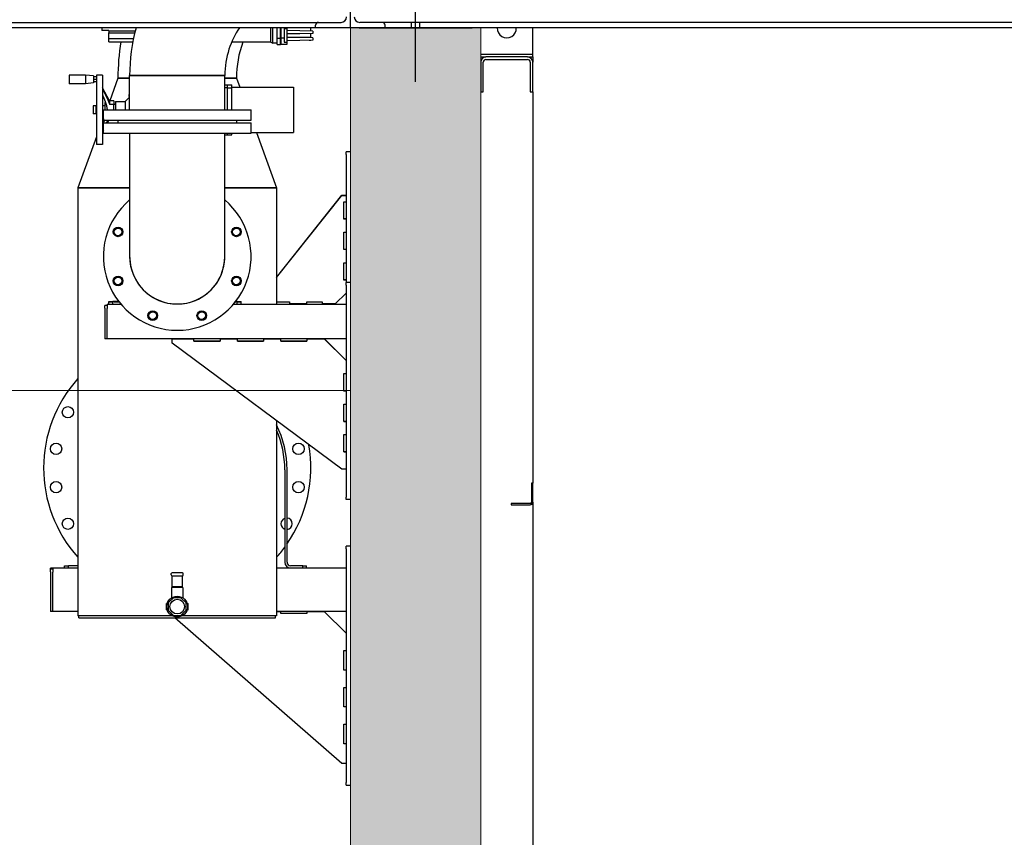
# Model space of a CAD drawing. Extents: x -89225 to 110569, y 13360 to 87647.
# Tile 390 of 478: x 79856 to 82122, y 64951 to 66833. Entities that reach past the tile are written whole.
import ezdxf

# ---------------------------------------------------------------- set-up
doc = ezdxf.new("R2010")
doc.units = 0
doc.layers.add('Beluchtingstank', color=253, linetype='Continuous')
doc.layers.add('Iv-Lines 035', color=4, linetype='Continuous')

# ---------------------------------------------------------------- blocks, each defined once
blk = doc.blocks.new('Bordes been 4 ZAZ')
for p, q in [((1197420.1, -964555.9, 1600), (1197420.1, -964335.9, 1600)), ((1197420.1, -964555.9, 1600), (1197420.1, -964335.9, 1600)), ((1197570.1, -964680, 1600), (1197570.1, -964491.4, 1600)), ((1196493.6, -964543.4, 1600), (1197346.6, -964543.4, 1600)), ((1197340.1, -964555.9, 1600), (1197340.1, -964549.9, 1600)), ((1197346.6, -964543.4, 1600), (1197398.6, -964543.4, 1600)), ((1197493.6, -964543.4, 1600), (1197441.6, -964543.4, 1600)), ((1204186.6, -964543.4, 1600), (1197493.6, -964543.4, 1600)), ((1197500.1, -964555.9, 1600), (1197500.1, -964549.9, 1600)), ((1197560.6, -964555.9, 1600), (1197560.6, -964543.4, 1600)), ((1197579.6, -964555.9, 1600), (1197579.6, -964543.4, 1600)), ((1197420.1, -964555.9, 1600), (1196420.1, -964555.9, 1600)), ((1203576.5, -964555.9, 1600), (1197420.1, -964555.9, 1600)), ((1197440.1, -964555.9, 1600), (1197700.1, -964555.9, 1600))]:
    blk.add_line(p, q)
for centre, radius, start, end in [((1197398.6, -964530.9, 1600), 12.5, 270, 0), ((1197441.6, -964530.9, 1600), 12.5, 180, 270), ((1197346.6, -964549.9, 1600), 6.5, 90, 180), ((1197493.6, -964549.9, 1600), 6.5, 0, 90)]:
    blk.add_arc(centre, radius, start, end)
blk = doc.blocks.new('Beuchtingstank doorsnede')
h = blk.add_hatch()
h.set_pattern_fill('ANSI31', color=256, scale=2540, angle=180.0002, style=0)
h.set_pattern_definition([(225.0002, (1248752.05, -931373.5), (224.5072, -224.5056), [])])
edge = h.paths.add_edge_path()
edge.add_line((1193818, -938736.1), (1193818, -938668.1))
edge.add_ellipse((1193806, -938668.1), major_axis=(0, 12), ratio=1, start_angle=270, end_angle=360)
edge.add_line((1193806, -938656.1), (1193710, -938656.1))
edge.add_ellipse((1193710, -938668.1), major_axis=(-12, 0), ratio=1, start_angle=270, end_angle=360)
edge.add_line((1193698, -938668.1), (1193698, -938736.1))
edge.add_line((1193698, -938736.1), (1193704, -938736.1))
edge.add_line((1193704, -938736.1), (1193704, -938668.1))
edge.add_ellipse((1193710, -938668.1), major_axis=(0, 6), ratio=1, start_angle=0, end_angle=90, ccw=False)
edge.add_line((1193710, -938662.1), (1193806, -938662.1))
edge.add_ellipse((1193806, -938668.1), major_axis=(6, 0), ratio=1, start_angle=0, end_angle=90, ccw=False)
edge.add_line((1193812, -938668.1), (1193812, -938736.1))
edge.add_line((1193812, -938736.1), (1193818, -938736.1))
h = blk.add_hatch()
h.set_pattern_fill('ANSI31', color=256, scale=2540, angle=90, style=0)
h.set_pattern_definition([(135, (1248752.05, -931373.5), (-224.5064, -224.5064), [])])
edge = h.paths.add_edge_path()
edge.add_line((1193768, -939687.1), (1193812, -939687.1))
edge.add_ellipse((1193812, -939681.1), major_axis=(6, 0), ratio=1, start_angle=270, end_angle=360)
edge.add_line((1193818, -939681.1), (1193818, -939637.1))
edge.add_line((1193818, -939637.1), (1193815, -939637.1))
edge.add_line((1193815, -939637.1), (1193815, -939681.1))
edge.add_ellipse((1193812, -939681.1), major_axis=(0, -3), ratio=1, start_angle=0, end_angle=90, ccw=False)
edge.add_line((1193812, -939684.1), (1193768, -939684.1))
edge.add_line((1193768, -939684.1), (1193768, -939687.1))
for p, q in [((1192826.1, -938589.1), (1192826.1, -938595)), ((1192842.1, -938595), (1192826.1, -938595)), ((1192842.1, -938595), (1192842.1, -938595.9)), ((1192842.1, -938595.9), (1192902.8, -938595.9)), ((1192842.1, -938595.9), (1192842.1, -938600.6)), ((1192842.1, -938600.6), (1192901.6, -938600.6)), ((1192842.1, -938613.6), (1192842.1, -938600.6)), ((1193214.9, -938621.8), (1193214.9, -938589.1)), ((1193219.3, -938624.3), (1193219.3, -938589.1)), ((1193229.4, -938613), (1193229.4, -938589.1)), ((1193236.9, -938613), (1193236.9, -938589.1)), ((1193237.9, -938589.1), (1193237.9, -938613)), ((1193245.9, -938590.6), (1193251.7, -938590.6)), ((1193245.9, -938590.6), (1193245.9, -938613)), ((1193251.7, -938589.1), (1193251.7, -938590.6)), ((1193251.7, -938590.6), (1193251.7, -938622.2)), ((1193311.7, -938596.9), (1193251.7, -938595.3)), ((1193311.7, -938601.8), (1193251.7, -938603.3)), ((1193311.7, -938601.8), (1193251.7, -938603.4)), ((1193311.7, -938601.8), (1193251.7, -938603.4)), ((1193311.7, -938601.8), (1193251.7, -938603.3)), ((1193311.7, -938601.8), (1193251.7, -938603.4)), ((1193311.7, -938601.8), (1193251.7, -938603.4)), ((1193311.7, -938601.8), (1193251.7, -938603.4)), ((1193306.9, -938596.8), (1193306.9, -938589.1)), ((1193306.9, -938610.5), (1193306.9, -938602)), ((1193311.7, -938596.9), (1193311.7, -938601.8)), ((1193311.7, -938601.8), (1193311.7, -938601.8)), ((1193311.7, -938601.8), (1193311.7, -938601.8)), ((1193311.7, -938601.8), (1193311.7, -938601.8)), ((1193311.7, -938601.8), (1193311.7, -938601.8)), ((1193311.7, -938601.8), (1193311.7, -938601.8)), ((1193311.7, -938601.8), (1193311.7, -938601.8)), ((1193818, -938650.1), (1193818, -938594.8)), ((1192842.1, -938613.6), (1192898.7, -938613.6)), ((1192842.1, -938621.3), (1192842.1, -938613.6)), ((1192842.1, -938621.3), (1192897.2, -938621.3)), ((1193214.9, -938621.8), (1193124.7, -938621.8)), ((1193214.9, -938621.8), (1193219.3, -938624.3)), ((1193229.4, -938624.3), (1193219.3, -938624.3)), ((1193229.4, -938613), (1193236.9, -938613)), ((1193229.4, -938627.8), (1193229.4, -938613)), ((1193236.9, -938627.8), (1193236.9, -938613)), ((1193245.9, -938613), (1193237.9, -938613)), ((1193237.9, -938613), (1193237.9, -938627.8)), ((1193245.9, -938613), (1193245.9, -938622.2)), ((1193245.9, -938622.2), (1193251.7, -938622.2)), ((1193251.7, -938610.5), (1193306.9, -938610.5)), ((1193311.7, -938612.4), (1193251.7, -938610.8)), ((1193311.7, -938617.3), (1193251.7, -938618.8)), ((1193311.7, -938617.3), (1193251.7, -938618.9)), ((1193311.7, -938617.3), (1193251.7, -938618.9)), ((1193311.7, -938617.3), (1193251.7, -938618.9)), ((1193311.7, -938617.3), (1193251.7, -938618.9)), ((1193251.7, -938622.2), (1193251.7, -938627.8)), ((1193269.4, -938611.3), (1193269.4, -938610.5)), ((1193303.4, -938617.5), (1193306.9, -938617.5)), ((1193311.7, -938612.4), (1193311.7, -938617.3)), ((1193311.7, -938617.3), (1193311.7, -938617.3)), ((1193311.7, -938617.3), (1193311.7, -938617.3)), ((1193311.7, -938617.3), (1193311.7, -938617.3)), ((1193311.7, -938617.3), (1193311.7, -938617.3)), ((1193229.4, -938627.8), (1193236.9, -938627.8)), ((1193237.9, -938626.8), (1193236.9, -938627.8)), ((1193251.7, -938627.8), (1193237.9, -938627.8)), ((1193698, -938650.1), (1193818, -938650.1)), ((1193698, -938656.1), (1193710, -938656.1)), ((1193698, -938668.1), (1193698, -938736.1)), ((1193704, -938736.1), (1193704, -938668.1)), ((1193806, -938656.1), (1193710, -938656.1)), ((1193710, -938662.1), (1193806, -938662.1)), ((1193806, -938656.1), (1193818, -938656.1)), ((1193812, -938668.1), (1193812, -938736.1)), ((1193818, -938656.1), (1193818, -938650.1)), ((1193818, -938656.1), (1193818, -938668.1)), ((1193818, -938736.1), (1193818, -938668.1)), ((1192750.9, -938697.8), (1192750.9, -938717.9)), ((1192787.9, -938697.8), (1192750.9, -938697.8)), ((1192787.9, -938697.8), (1192787.9, -938717.9)), ((1192806.9, -938699.8), (1192787.9, -938697.8)), ((1192806.9, -938715.9), (1192787.9, -938717.9)), ((1192806.9, -938699.8), (1192806.9, -938715.9)), ((1192813.7, -938701.8), (1192806.9, -938701.8)), ((1192813.7, -938701.8), (1192806.9, -938701.8)), ((1192813.7, -938707.8), (1192806.9, -938707.8)), ((1192806.9, -938712.6), (1192813.7, -938712.6)), ((1192813.7, -938697.8), (1192813.7, -938857.8)), ((1192827.7, -938697.8), (1192813.7, -938697.8)), ((1192827.7, -938697.8), (1192827.7, -938857.8)), ((1192862.9, -938704.7), (1192844, -938756.8)), ((1192862.9, -938704.7), (1192889.9, -938704.7)), ((1192889.9, -938704.7), (1192862.9, -938704.7)), ((1193109, -938698.5), (1192889.9, -938698.5)), ((1192889.9, -938698.5), (1193109, -938698.5)), ((1192889.9, -938777.5), (1192889.9, -938698.5)), ((1193109, -938777.5), (1193109, -938698.5)), ((1193109, -938704.7), (1193136, -938704.7)), ((1193136, -938704.7), (1193109, -938704.7)), ((1193136, -938704.7), (1193143.7, -938725.8)), ((1192787.9, -938717.9), (1192750.9, -938717.9)), ((1192843.7, -938756.8), (1192827.7, -938727.6)), ((1193109, -938720.3), (1193114.9, -938720.3)), ((1193114.9, -938727.2), (1193109, -938727.2)), ((1193114.9, -938727.2), (1193114.9, -938720.3)), ((1193115.4, -938720.8), (1193114.9, -938720.3)), ((1193114.9, -938777.5), (1193114.9, -938727.2)), ((1193115.4, -938727.2), (1193115.4, -938720.3)), ((1193115.4, -938720.3), (1193124.9, -938720.3)), ((1193115.4, -938727.2), (1193124.9, -938727.2)), ((1193115.4, -938777.5), (1193115.4, -938727.2)), ((1193124.9, -938727.2), (1193124.9, -938720.3)), ((1193124.9, -938725.8), (1193267.4, -938725.8)), ((1193124.9, -938777.5), (1193124.9, -938727.2)), ((1193267.4, -938725.8), (1193267.4, -938829.8)), ((1193698, -938736.1), (1193704, -938736.1)), ((1193812, -938736.1), (1193818, -938736.1)), ((1193818, -938736.1), (1193818, -939637.1)), ((1192833.7, -938777.5), (1192833.7, -938760.9)), ((1192833.7, -938760.9), (1192834.3, -938760.9)), ((1192843.7, -938756.8), (1192843.7, -938765.5)), ((1192853.7, -938756.8), (1192843.7, -938756.8)), ((1192853.7, -938756.8), (1192853.7, -938765.5)), ((1192857.1, -938758.9), (1192879.3, -938758.5)), ((1192857.1, -938758.9), (1192857.1, -938777.5)), ((1192879.3, -938758.5), (1192888.4, -938749.3)), ((1192879.3, -938758.5), (1192879.3, -938777.5)), ((1192888.4, -938746.8), (1192888.4, -938742.8)), ((1192888.4, -938742.8), (1192889.9, -938742.8)), ((1192888.4, -938746.8), (1192888.4, -938777.5)), ((1192889.9, -938746.8), (1192888.4, -938746.8)), ((1192806, -938768.3), (1192806, -938787.3)), ((1192812, -938768.3), (1192806, -938768.3)), ((1192812, -938768.3), (1192812, -938787.3)), ((1192812, -938772.3), (1192813.7, -938772.3)), ((1192812, -938783.3), (1192813.7, -938783.3)), ((1192827.7, -938767.8), (1192833.7, -938767.8)), ((1192829.4, -938777.5), (1193169.4, -938777.5)), ((1192829.4, -938801.5), (1192829.4, -938777.5)), ((1192853.7, -938765.5), (1192843.7, -938765.5)), ((1192857.1, -938765.3), (1192853.7, -938765.3)), ((1192853.7, -938777.5), (1192853.7, -938765.5)), ((1193169.4, -938801.5), (1193169.4, -938777.5)), ((1192812, -938787.3), (1192806, -938787.3)), ((1192827.7, -938787.8), (1192829.4, -938787.8)), ((1192829.4, -938796.7), (1192827.7, -938801.4)), ((1192829.4, -938801.5), (1193169.4, -938801.5)), ((1192842.2, -938801.5), (1192838.9, -938807.5)), ((1192862.9, -938801.5), (1192862.9, -938807.5)), ((1193135.9, -938801.5), (1193135.9, -938807.5)), ((1192829.4, -938824.9), (1192827.7, -938828.1)), ((1192829.4, -938807.5), (1193169.4, -938807.5)), ((1192829.4, -938831.5), (1192829.4, -938807.5)), ((1193169.4, -938831.5), (1193169.4, -938807.5)), ((1192813.7, -938839.9), (1192770.8, -938957.7)), ((1192829.4, -938831.5), (1193169.4, -938831.5)), ((1192889.9, -938831.5), (1192889.9, -939115.3)), ((1193109, -939115.3), (1193109, -938831.5)), ((1193109, -938835.3), (1193114.9, -938835.3)), ((1193114.9, -938835.3), (1193114.9, -938831.5)), ((1193115.4, -938834.8), (1193114.9, -938835.3)), ((1193115.4, -938835.3), (1193115.4, -938831.5)), ((1193115.4, -938835.3), (1193124.9, -938835.3)), ((1193124.9, -938835.3), (1193124.9, -938831.5)), ((1193169.4, -938829.8), (1193267.4, -938829.8)), ((1193181.5, -938829.8), (1193228, -938957.7)), ((1192827.7, -938857.8), (1192813.7, -938857.8)), ((1193388, -938880.7), (1193388, -938874.7)), ((1193398, -938874.7), (1193388, -938874.7)), ((1193388, -938880.7), (1193388, -939175.1)), ((1192889.9, -938957.7), (1192770.8, -938957.7)), ((1192770.8, -938957.7), (1192770.8, -939942.3)), ((1192770.8, -938957.7), (1192889.9, -938957.7)), ((1193228, -938957.7), (1193109, -938957.7)), ((1193109, -938957.7), (1193228, -938957.7)), ((1193228, -938957.7), (1193228, -939225.1)), ((1193228, -939163.6), (1193378, -938974.1)), ((1193228, -939164.2), (1193378, -938974.7)), ((1193378, -938974.1), (1193388, -938974.1)), ((1193378, -938974.7), (1193388, -938974.7)), ((1193383, -939029.7), (1193383, -938989.7)), ((1193383, -938989.7), (1193388, -938989.7)), ((1193388, -939029.1), (1193383, -939029.1)), ((1193388, -939029.7), (1193383, -939029.7)), ((1193383, -939099.7), (1193383, -939059.7)), ((1193383, -939059.7), (1193388, -939059.7)), ((1193388, -939099.1), (1193383, -939099.1)), ((1193388, -939099.7), (1193383, -939099.7)), ((1193383, -939129.7), (1193388, -939129.7)), ((1193383, -939169.7), (1193383, -939129.7)), ((1193388, -939169.1), (1193383, -939169.1)), ((1193388, -939169.7), (1193383, -939169.7)), ((1193388, -939175.1), (1193388, -939175.2)), ((1193398, -939175.1), (1193388, -939175.1)), ((1193388, -939181.2), (1193388, -939175.2)), ((1193388, -939181.2), (1193388, -939669.2)), ((1193388, -939199.7), (1193363, -939224.7)), ((1192833, -939234.1), (1192833, -939228.1)), ((1192833, -939228.1), (1192833, -939228.1)), ((1192838, -939228.1), (1192833, -939228.1)), ((1192833, -939234.1), (1192833, -939305.1)), ((1192838, -939225.1), (1192838, -939235.2)), ((1192838, -939225.1), (1192838, -939225.1)), ((1192838, -939225.1), (1192842.8, -939225.1)), ((1192838, -939305.2), (1192838, -939235.2)), ((1192842.2, -939218.7), (1192851, -939218.7)), ((1192842.2, -939220.1), (1192842.2, -939218.7)), ((1192842.2, -939225.1), (1192842.2, -939220.1)), ((1192864.5, -939218.7), (1192851, -939218.7)), ((1192851, -939220.1), (1192851, -939218.7)), ((1192865.6, -939220.1), (1192851, -939220.1)), ((1192865.6, -939220.1), (1192851, -939220.1)), ((1192851, -939225.1), (1192851, -939220.1)), ((1192851, -939225.1), (1192869.7, -939225.1)), ((1193129.2, -939225.1), (1193137.4, -939225.1)), ((1193137.4, -939220.1), (1193133.3, -939220.1)), ((1193137.4, -939220.1), (1193133.3, -939220.1)), ((1193137.4, -939218.7), (1193134.4, -939218.7)), ((1193137.4, -939218.7), (1193146.2, -939218.7)), ((1193137.4, -939220.1), (1193137.4, -939218.7)), ((1193137.4, -939225.1), (1193137.4, -939220.1)), ((1193145.6, -939225.1), (1193388, -939225.1)), ((1193146.2, -939220.1), (1193146.2, -939218.7)), ((1193146.2, -939225.1), (1193146.2, -939220.1)), ((1193228, -939219.7), (1193258, -939219.7)), ((1193258, -939219.7), (1193258, -939224.7)), ((1193298, -939224.7), (1193258, -939224.7)), ((1193298, -939224.7), (1193298, -939219.7)), ((1193298, -939219.7), (1193333, -939219.7)), ((1193333, -939219.7), (1193333, -939224.7)), ((1193363, -939224.7), (1193333, -939224.7)), ((1192838, -939305.1), (1192833, -939305.1)), ((1193388, -939305.2), (1192838, -939305.2)), ((1192988, -939305.2), (1193038, -939305.2)), ((1192988, -939315.2), (1192988, -939305.2)), ((1193038, -939310.2), (1193038, -939305.2)), ((1193098, -939305.2), (1193098, -939310.2)), ((1193098, -939305.2), (1193138, -939305.2)), ((1193138, -939310.2), (1193138, -939305.2)), ((1193198, -939305.2), (1193198, -939310.2)), ((1193198, -939305.2), (1193238, -939305.2)), ((1193238, -939310.2), (1193238, -939305.2)), ((1193298, -939305.2), (1193298, -939310.2)), ((1193298, -939305.2), (1193338, -939305.2)), ((1193338, -939305.2), (1193388, -939355.2)), ((1193388, -939355.1), (1193338.1, -939305.2)), ((1193378, -939605.2), (1192988, -939315.2)), ((1193038, -939310.1), (1193098, -939310.1)), ((1193098, -939310.2), (1193038, -939310.2)), ((1193138, -939310.1), (1193198, -939310.1)), ((1193198, -939310.2), (1193138, -939310.2)), ((1193238, -939310.1), (1193298, -939310.1)), ((1193298, -939310.2), (1193238, -939310.2)), ((1193383, -939425.2), (1193383, -939385.2)), ((1193383, -939385.2), (1193388, -939385.2)), ((1193383, -939425.1), (1193388, -939425.1)), ((1193388, -939425.2), (1193383, -939425.2)), ((1193383, -939495.2), (1193383, -939455.2)), ((1193383, -939455.2), (1193388, -939455.2)), ((1193228, -939493.6), (1193228, -939942.3)), ((1193383, -939495.1), (1193388, -939495.1)), ((1193388, -939495.2), (1193383, -939495.2)), ((1193383, -939565.2), (1193383, -939525.2)), ((1193383, -939525.2), (1193388, -939525.2)), ((1193383, -939565.1), (1193388, -939565.1)), ((1193388, -939565.2), (1193383, -939565.2)), ((1193247.1, -939606.4), (1193247.1, -939819.4)), ((1193252.1, -939819.4), (1193252.1, -939606.4)), ((1193388, -939605.2), (1193378, -939605.2)), ((1193818, -939637.1), (1193815, -939637.1)), ((1193815, -939637.1), (1193815, -939681.1)), ((1193818, -939681.1), (1193818, -939637.1)), ((1193388, -939675.2), (1193388, -939669.2)), ((1193398, -939675.2), (1193388, -939675.2)), ((1193812, -939684.1), (1193768, -939684.1)), ((1193768, -939684.1), (1193768, -939687.1)), ((1193768, -939687.1), (1193812, -939687.1)), ((1193818, -939681.1), (1193818, -940637.1)), ((1193388, -939788.4), (1193388, -939782.4)), ((1193398, -939782.4), (1193388, -939782.4)), ((1193388, -939788.4), (1193388, -940326.4)), ((1192708, -939835.4), (1192708, -939833.3)), ((1192713, -939833.3), (1192708, -939833.3)), ((1192708, -939841.4), (1192708, -939835.4)), ((1192713, -939835.4), (1192708, -939835.4)), ((1192708, -939841.4), (1192708, -939932.4)), ((1192713, -939832.4), (1192770.8, -939832.4)), ((1192713, -939832.4), (1192713, -939842.4)), ((1192713, -939932.4), (1192713, -939842.4)), ((1192740.1, -939827.4), (1192748.9, -939827.4)), ((1192740.1, -939832.4), (1192740.1, -939827.4)), ((1192770.8, -939827.4), (1192748.9, -939827.4)), ((1192748.9, -939832.4), (1192748.9, -939827.4)), ((1192985.4, -939848.5), (1192985.4, -939845.5)), ((1193011.4, -939843.5), (1192987.4, -939843.5)), ((1193013.4, -939848.5), (1193013.4, -939845.5)), ((1193228, -939832.4), (1193388, -939832.4)), ((1193288.3, -939827.4), (1193260.1, -939827.4)), ((1193288.3, -939827.4), (1193297.1, -939827.4)), ((1193288.3, -939832.4), (1193288.3, -939827.4)), ((1193297.1, -939832.4), (1193297.1, -939827.4)), ((1192987.4, -939875.5), (1192987.4, -939850.5)), ((1192987.4, -939850.5), (1193011.4, -939850.5)), ((1193011.4, -939875.5), (1193011.4, -939850.5)), ((1193012.4, -939877.5), (1192986.4, -939877.5)), ((1192986.4, -939877.5), (1192986.4, -939901.3)), ((1192987.4, -939875.5), (1193011.4, -939875.5)), ((1192993.4, -939875.5), (1192993.4, -939877.5)), ((1193005.4, -939875.5), (1193005.4, -939877.5)), ((1193012.4, -939877.5), (1193012.4, -939901.3)), ((1192974.2, -939916.4), (1192974.4, -939916.4)), ((1192974.2, -939916.4), (1192974.2, -939917.4)), ((1192974.2, -939917.4), (1192974.4, -939917.4)), ((1192974.2, -939917.4), (1192974.2, -939918.9)), ((1192974.4, -939914), (1192976.7, -939914)), ((1192974.4, -939929), (1192974.4, -939914)), ((1192991, -939901), (1192978.9, -939913)), ((1192978.9, -939913), (1192978.9, -939930)), ((1193007.9, -939901), (1192991, -939901)), ((1193019.9, -939913), (1193007.9, -939901)), ((1193019.9, -939930), (1193019.9, -939913)), ((1193022.2, -939914), (1193024.4, -939914)), ((1193024.4, -939929), (1193024.4, -939914)), ((1193024.6, -939916.4), (1193024.4, -939916.4)), ((1193024.6, -939916.4), (1193024.4, -939916.4)), ((1193024.6, -939917), (1193024.4, -939917)), ((1193024.6, -939917), (1193024.6, -939916.4)), ((1193024.6, -939916.4), (1193024.6, -939916.4)), ((1193024.6, -939919.8), (1193024.6, -939917)), ((1192713, -939932.4), (1192708, -939932.4)), ((1192770.8, -939932.4), (1192713, -939932.4)), ((1192974.2, -939918.9), (1192974.2, -939919.4)), ((1192974.2, -939919.4), (1192974.4, -939919.4)), ((1192974.2, -939919.4), (1192974.2, -939919.9)), ((1192974.2, -939919.9), (1192974.2, -939920)), ((1192974.2, -939919.9), (1192974.4, -939919.9)), ((1192974.2, -939920), (1192974.4, -939920)), ((1192974.2, -939923.1), (1192974.4, -939923.1)), ((1192974.2, -939923.1), (1192974.2, -939924.2)), ((1192974.2, -939924.2), (1192974.2, -939926.6)), ((1192974.2, -939924.2), (1192974.4, -939924.2)), ((1192974.2, -939926.6), (1192974.4, -939926.6)), ((1192974.4, -939929), (1192976.7, -939929)), ((1192978.9, -939930), (1192991, -939942)), ((1193007.9, -939942), (1193019.9, -939930)), ((1193022.2, -939929), (1193024.4, -939929)), ((1193024.6, -939919.8), (1193024.4, -939919.8)), ((1193024.6, -939920), (1193024.4, -939920)), ((1193024.6, -939922.8), (1193024.4, -939922.8)), ((1193024.6, -939923.1), (1193024.4, -939923.1)), ((1193024.6, -939927.6), (1193024.4, -939927.6)), ((1193024.6, -939920), (1193024.6, -939919.8)), ((1193024.6, -939923.1), (1193024.6, -939922.8)), ((1193024.6, -939925.3), (1193024.6, -939923.1)), ((1193024.6, -939927.6), (1193024.6, -939925.3)), ((1193388, -939932.4), (1193228, -939932.4)), ((1193228, -939932.4), (1193238, -939932.4)), ((1193238, -939937.4), (1193238, -939932.4)), ((1193298, -939937.4), (1193238, -939937.4)), ((1193298, -939932.4), (1193298, -939937.4)), ((1193298, -939932.4), (1193338, -939932.4)), ((1193338, -939932.4), (1193388, -939982.4)), ((1192987.6, -939942.3), (1192770.8, -939942.3)), ((1192773.2, -939947.3), (1192773.2, -939942.3)), ((1192773.2, -939947.3), (1193225.7, -939947.3)), ((1192991, -939942), (1193007.9, -939942)), ((1193378, -940282.4), (1192993.7, -939947.3)), ((1193228, -939942.3), (1193011.3, -939942.3)), ((1193225.7, -939947.3), (1193225.7, -939942.3)), ((1193383, -940067.4), (1193383, -940022.4)), ((1193383, -940022.4), (1193388, -940022.4)), ((1193388, -940067.4), (1193383, -940067.4)), ((1193383, -940152.4), (1193383, -940107.4)), ((1193383, -940107.4), (1193388, -940107.4)), ((1193388, -940152.4), (1193383, -940152.4)), ((1193383, -940237.4), (1193383, -940192.4)), ((1193383, -940192.4), (1193388, -940192.4)), ((1193388, -940237.4), (1193383, -940237.4)), ((1193388, -940282.4), (1193378, -940282.4)), ((1193388, -940332.4), (1193388, -940326.4)), ((1193388, -940332.4), (1193398, -940332.4))]:
    blk.add_line(p, q)
for centre, radius in [((1192863.2, -939058.9), 11), ((1192863.2, -939058.9), 8.75), ((1193135.7, -939058.9), 11), ((1193135.7, -939058.9), 8.75), ((1192863.2, -939171.8), 11), ((1192863.2, -939171.8), 8.75), ((1193135.7, -939171.8), 11), ((1193135.7, -939171.8), 8.75), ((1192943, -939251.6), 11), ((1192943, -939251.6), 8.75), ((1193055.9, -939251.6), 11), ((1193055.9, -939251.6), 8.75), ((1192747.7, -939474.1), 13), ((1192720.4, -939558.2), 13), ((1193278.5, -939558.2), 13), ((1192720.4, -939646.5), 13), ((1193278.5, -939646.5), 13), ((1192747.7, -939730.6), 13), ((1192999.4, -939921.5), 24), ((1192999.4, -939921.5), 16.9)]:
    blk.add_circle(centre, radius)
for centre, radius, start, end in [((1193758, -938590.1), 22, 177.3947, 2.6053), ((1193778, -938594.8), 40, 0, 8.1072), ((1193380.4, -938704.7), 517.5, 170.7263, 180), ((1193380.4, -938704.7), 244.5, 160.1783, 180), ((1193710, -938668.1), 12, 90, 180), ((1193710, -938668.1), 6, 90, 180), ((1193806, -938668.1), 12, 0, 90), ((1193806, -938668.1), 6, 0, 90), ((1192999.4, -939115.3), 170, 130.1172, 49.8828), ((1192999.4, -939115.3), 109.5, 179.2258, 0.7742), ((1192999.4, -939115.3), 109.5, 180, 0), ((1192999.4, -939115.3), 109.5, 180, 0), ((1192999.4, -939602.3), 307.5, 138.0231, 221.9769), ((1193018.6, -939606.4), 233.5, 0, 26.2222), ((1193018.6, -939606.4), 228.5, 0, 23.5492), ((1192999.4, -939602.3), 307.5, 325.2414, 10.0308), ((1193812, -939681.1), 6, 270, 0), ((1193812, -939681.1), 3, 270, 0), ((1193251.2, -939730.6), 13, 108.2878, 251.7122), ((1193251.2, -939730.6), 13, 274.0614, 85.9386), ((1192999.4, -939602.3), 307.5, 318.0231, 323.6393), ((1193260.1, -939819.4), 13, 180, 270), ((1193260.1, -939819.4), 8, 180, 270), ((1192987.4, -939845.5), 2, 90, 180), ((1192987.4, -939848.5), 2, 180, 270), ((1193011.4, -939845.5), 2, 0, 90), ((1193011.4, -939848.5), 2, 270, 0)]:
    blk.add_arc(centre, radius, start, end)
for centre, major_axis, ratio, start_param, end_param in [((1190495.3, -936763.9), (3789.6, 0), 0.706813, 5.521217, 5.5216), ((1192882.2, -939220.1), (-40, 0), 0.000521, 5.608054, 6.958317), ((1192882.2, -939225.1), (-40, 0), 0.000521, 0, 0.675132), ((1192860.2, -939220.1), (-6, 0), 0.000521, 3.602917, 8.964267), ((1193128.2, -939220.1), (6, 0), 0.000521, 5.732529, 6.833027), ((1193106.2, -939220.1), (40, 0), 0.000521, 5.608054, 6.958317), ((1193106.2, -939225.1), (40, 0), 0.000521, 5.608054, 6.283185)]:
    blk.add_ellipse(centre, major_axis=major_axis, ratio=ratio, start_param=start_param, end_param=end_param)
blk.add_open_spline([(1192904.6, -938589.1), (1192894.9, -938624.7), (1192889.9, -938661.6), (1192889.9, -938698.5)], degree=3)
for points, knots in [([(1193142.5, -938589.1), (1193132.3, -938604.3), (1193124.2, -938620.8), (1193112.2, -938657.7), (1193109, -938678.1), (1193109, -938698.5)], [2.546866, 2.546866, 2.546866, 2.546866, 2.8274334, 2.8274334, 3.1415927, 3.1415927, 3.1415927, 3.1415927]), ([(1192827.7, -938730.6), (1192828.1, -938731.3), (1192828.5, -938732), (1192828.8, -938732.7), (1192829.2, -938733.4), (1192829.6, -938734.2), (1192829.9, -938734.9), (1192830.3, -938735.6), (1192830.6, -938736.3), (1192831, -938737), (1192831.4, -938737.7), (1192831.7, -938738.4), (1192832.1, -938739.2), (1192832.4, -938739.9), (1192832.8, -938740.6), (1192833.1, -938741.3), (1192833.3, -938741.7), (1192833.5, -938742), (1192833.7, -938742.4), (1192833.9, -938742.7), (1192834, -938743.1), (1192834.2, -938743.5), (1192834.4, -938743.8), (1192834.6, -938744.2), (1192834.7, -938744.5), (1192834.9, -938744.9), (1192835.1, -938745.3), (1192835.3, -938745.6), (1192835.4, -938746), (1192835.6, -938746.3), (1192835.8, -938746.7), (1192835.9, -938747.1), (1192836.1, -938747.4), (1192836.3, -938747.8), (1192836.5, -938748.2), (1192836.6, -938748.5), (1192836.8, -938748.9), (1192837, -938749.2), (1192837.1, -938749.6), (1192837.3, -938750), (1192837.5, -938750.3), (1192837.6, -938750.7), (1192837.8, -938751.1), (1192838, -938751.4), (1192838.1, -938751.8), (1192838.3, -938752.1), (1192838.5, -938752.5), (1192838.6, -938752.9), (1192838.8, -938753.2), (1192839, -938753.6), (1192839.1, -938754), (1192839.3, -938754.3), (1192839.5, -938754.7), (1192839.6, -938755.1), (1192839.8, -938755.4), (1192839.9, -938755.8), (1192840.1, -938756.2), (1192840.2, -938756.5), (1192840.4, -938756.9), (1192840.6, -938757.3), (1192840.7, -938757.6), (1192840.9, -938758), (1192841, -938758.4), (1192841.2, -938758.8), (1192841.3, -938759.1), (1192841.5, -938759.5), (1192841.6, -938759.9), (1192841.8, -938760.2), (1192841.9, -938760.6), (1192842.1, -938761), (1192842.2, -938761.4), (1192842.3, -938761.7), (1192842.5, -938762.1), (1192842.6, -938762.5), (1192842.8, -938762.9), (1192842.9, -938763.2), (1192843, -938763.6), (1192843.1, -938764), (1192843.3, -938764.4), (1192843.4, -938764.8), (1192843.5, -938765.1), (1192843.7, -938765.5)], [0, 0, 0, 0, 2.400379, 2.400379, 2.400379, 4.800739, 4.800739, 4.800739, 7.201078, 7.201078, 7.201078, 9.6014, 9.6014, 9.6014, 12.001716, 12.001716, 12.001716, 13.201912, 13.201912, 13.201912, 14.402148, 14.402148, 14.402148, 15.602407, 15.602407, 15.602407, 16.802671, 16.802671, 16.802671, 18.00293, 18.00293, 18.00293, 19.203174, 19.203174, 19.203174, 20.403398, 20.403398, 20.403398, 21.603598, 21.603598, 21.603598, 22.803778, 22.803778, 22.803778, 24.003942, 24.003942, 24.003942, 25.204155, 25.204155, 25.204155, 26.404737, 26.404737, 26.404737, 27.605599, 27.605599, 27.605599, 28.806587, 28.806587, 28.806587, 30.007572, 30.007572, 30.007572, 31.208459, 31.208459, 31.208459, 32.409181, 32.409181, 32.409181, 33.60971, 33.60971, 33.60971, 34.810054, 34.810054, 34.810054, 36.01026, 36.01026, 36.01026, 37.210415, 37.210415, 37.210415, 38.412648, 38.412648, 38.412648, 38.412648]), ([(1193114.9, -938727.2), (1193115, -938727.3), (1193115, -938727.3), (1193115.1, -938727.3), (1193115.1, -938727.4), (1193115.2, -938727.4), (1193115.2, -938727.4), (1193115.2, -938727.5), (1193115.3, -938727.5), (1193115.3, -938727.5), (1193115.4, -938727.6), (1193115.4, -938727.6), (1193115.4, -938727.6)], [0, 0, 0, 0, 0.1904933, 0.1904933, 0.1904933, 0.3809864, 0.3809864, 0.3809864, 0.5714794, 0.5714794, 0.5714794, 0.7619723, 0.7619723, 0.7619723, 0.7619723]), ([(1192827.7, -938744.9), (1192827.8, -938745), (1192827.9, -938745.2), (1192828, -938745.4), (1192828.1, -938745.7), (1192828.3, -938746.1), (1192828.5, -938746.5), (1192828.6, -938746.8), (1192828.8, -938747.2), (1192828.9, -938747.6), (1192829.1, -938747.9), (1192829.3, -938748.3), (1192829.4, -938748.7), (1192829.6, -938749.1), (1192829.7, -938749.4), (1192829.9, -938749.8), (1192830.1, -938750.2), (1192830.2, -938750.5), (1192830.4, -938750.9), (1192830.5, -938751.3), (1192830.7, -938751.6), (1192830.8, -938752), (1192831, -938752.4), (1192831.2, -938752.7), (1192831.3, -938753.1), (1192831.5, -938753.5), (1192831.6, -938753.9), (1192831.8, -938754.2), (1192831.9, -938754.6), (1192832.1, -938755), (1192832.2, -938755.4), (1192832.4, -938755.8), (1192832.6, -938756.3), (1192832.7, -938756.7), (1192832.9, -938757.2), (1192833.1, -938757.6), (1192833.3, -938758.1), (1192833.4, -938758.3), (1192833.4, -938758.5), (1192833.5, -938758.7), (1192833.6, -938759), (1192833.7, -938759.2), (1192833.8, -938759.4), (1192833.9, -938759.6), (1192833.9, -938759.9), (1192834, -938760.1), (1192834.1, -938760.3), (1192834.2, -938760.6), (1192834.3, -938760.8), (1192834.4, -938761), (1192834.4, -938761.2), (1192834.5, -938761.5), (1192834.6, -938761.7), (1192834.7, -938761.9), (1192834.8, -938762.2), (1192834.8, -938762.4), (1192834.9, -938762.6), (1192835, -938762.8), (1192835.1, -938763.1), (1192835.1, -938763.3), (1192835.2, -938763.5), (1192835.3, -938763.8), (1192835.4, -938764), (1192835.4, -938764.2), (1192835.5, -938764.5), (1192835.6, -938764.7), (1192835.6, -938764.9), (1192835.7, -938765.2), (1192835.8, -938765.4), (1192835.9, -938765.6), (1192835.9, -938765.9), (1192836, -938766.1), (1192836.1, -938766.3), (1192836.1, -938766.6), (1192836.2, -938766.8), (1192836.2, -938767), (1192836.3, -938767.3), (1192836.4, -938767.5), (1192836.4, -938767.7), (1192836.6, -938768.2), (1192836.7, -938768.7), (1192836.8, -938769.2), (1192836.9, -938769.6), (1192837, -938770.1), (1192837.1, -938770.6), (1192837.1, -938770.8), (1192837.2, -938771.1), (1192837.2, -938771.3), (1192837.3, -938771.6), (1192837.3, -938771.8), (1192837.3, -938772), (1192837.4, -938772.3), (1192837.4, -938772.5), (1192837.5, -938772.8), (1192837.5, -938773), (1192837.5, -938773.2), (1192837.6, -938773.5), (1192837.6, -938773.7), (1192837.6, -938774), (1192837.6, -938774.2), (1192837.7, -938774.5), (1192837.7, -938774.7), (1192837.7, -938774.9), (1192837.7, -938775.2), (1192837.7, -938775.4), (1192837.8, -938775.7), (1192837.8, -938775.9), (1192837.8, -938776.1), (1192837.8, -938776.4), (1192837.8, -938776.6), (1192837.8, -938776.9), (1192837.8, -938777.1), (1192837.8, -938777.3), (1192837.8, -938777.4), (1192837.8, -938777.5)], [27.154389, 27.154389, 27.154389, 27.154389, 27.698456, 27.698456, 27.698456, 28.902745, 28.902745, 28.902745, 30.107018, 30.107018, 30.107018, 31.311278, 31.311278, 31.311278, 32.515528, 32.515528, 32.515528, 33.71979, 33.71979, 33.71979, 34.924325, 34.924325, 34.924325, 36.129133, 36.129133, 36.129133, 37.334092, 37.334092, 37.334092, 38.539095, 38.539095, 38.539095, 39.992083, 39.992083, 39.992083, 41.444904, 41.444904, 41.444904, 42.17123, 42.17123, 42.17123, 42.897498, 42.897498, 42.897498, 43.623707, 43.623707, 43.623707, 44.349862, 44.349862, 44.349862, 45.075973, 45.075973, 45.075973, 45.802051, 45.802051, 45.802051, 46.528112, 46.528112, 46.528112, 47.254173, 47.254173, 47.254173, 47.981048, 47.981048, 47.981048, 48.709538, 48.709538, 48.709538, 49.439369, 49.439369, 49.439369, 50.170279, 50.170279, 50.170279, 50.902022, 50.902022, 50.902022, 51.634363, 51.634363, 51.634363, 53.099988, 53.099988, 53.099988, 54.56561, 54.56561, 54.56561, 55.298014, 55.298014, 55.298014, 56.02997, 56.02997, 56.02997, 56.76137, 56.76137, 56.76137, 57.492129, 57.492129, 57.492129, 58.222187, 58.222187, 58.222187, 58.951509, 58.951509, 58.951509, 59.680092, 59.680092, 59.680092, 60.407962, 60.407962, 60.407962, 61.135182, 61.135182, 61.135182, 61.565311, 61.565311, 61.565311, 61.565311]), ([(1192831.7, -938801.5), (1192831.6, -938801.9), (1192831.5, -938802.2), (1192831.3, -938802.5), (1192831.2, -938802.9), (1192831, -938803.3), (1192830.9, -938803.6), (1192830.7, -938804), (1192830.5, -938804.4), (1192830.4, -938804.8), (1192830.2, -938805.1), (1192830.1, -938805.5), (1192829.9, -938805.9), (1192829.8, -938806.2), (1192829.6, -938806.6), (1192829.4, -938807), (1192829.3, -938807.3), (1192829.1, -938807.7), (1192829, -938808.1), (1192828.8, -938808.4), (1192828.6, -938808.8), (1192828.5, -938809.2), (1192828.3, -938809.5), (1192828.2, -938809.9), (1192828, -938810.3), (1192827.9, -938810.5), (1192827.8, -938810.6), (1192827.7, -938810.8)], [86.49208, 86.49208, 86.49208, 86.49208, 87.55231, 87.55231, 87.55231, 88.757173, 88.757173, 88.757173, 89.961852, 89.961852, 89.961852, 91.166234, 91.166234, 91.166234, 92.370484, 92.370484, 92.370484, 93.574741, 93.574741, 93.574741, 94.779009, 94.779009, 94.779009, 95.983291, 95.983291, 95.983291, 96.579562, 96.579562, 96.579562, 96.579562]), ([(1192827.7, -938810.8), (1192827.8, -938810.6), (1192827.9, -938810.4), (1192828, -938810.2), (1192828.2, -938809.8), (1192828.4, -938809.4), (1192828.5, -938809.1), (1192828.7, -938808.7), (1192828.8, -938808.3), (1192829, -938808), (1192829.2, -938807.6), (1192829.3, -938807.2), (1192829.5, -938806.8), (1192829.7, -938806.5), (1192829.8, -938806.1), (1192830, -938805.7), (1192830.1, -938805.4), (1192830.3, -938805), (1192830.4, -938804.6), (1192830.6, -938804.3), (1192830.8, -938803.9), (1192830.9, -938803.5), (1192831.1, -938803.1), (1192831.2, -938802.8), (1192831.4, -938802.4), (1192831.5, -938802.1), (1192831.6, -938801.8), (1192831.7, -938801.5)], [27.102057, 27.102057, 27.102057, 27.102057, 27.806524, 27.806524, 27.806524, 29.015616, 29.015616, 29.015616, 30.22469, 30.22469, 30.22469, 31.43374, 31.43374, 31.43374, 32.64276, 32.64276, 32.64276, 33.851751, 33.851751, 33.851751, 35.060715, 35.060715, 35.060715, 36.269662, 36.269662, 36.269662, 37.186078, 37.186078, 37.186078, 37.186078]), ([(1192839.2, -938801.5), (1192839.1, -938801.9), (1192838.9, -938802.2), (1192838.8, -938802.5), (1192838.6, -938802.8), (1192838.5, -938803.2), (1192838.3, -938803.6), (1192838.1, -938803.9), (1192838, -938804.3), (1192837.8, -938804.6), (1192837.6, -938805), (1192837.5, -938805.4), (1192837.3, -938805.7), (1192837.1, -938806.1), (1192837, -938806.5), (1192836.8, -938806.8), (1192836.7, -938807.1), (1192836.6, -938807.3), (1192836.5, -938807.5)], [12.212947, 12.212947, 12.212947, 12.212947, 13.207963, 13.207963, 13.207963, 14.408148, 14.408148, 14.408148, 15.608353, 15.608353, 15.608353, 16.808582, 16.808582, 16.808582, 18.008839, 18.008839, 18.008839, 18.813778, 18.813778, 18.813778, 18.813778]), ([(1192829.4, -938821.8), (1192829.2, -938822.2), (1192829, -938822.6), (1192828.8, -938823), (1192828.5, -938823.7), (1192828.1, -938824.4), (1192827.7, -938825.1)], [34.670477, 34.670477, 34.670477, 34.670477, 36.012213, 36.012213, 36.012213, 38.412648, 38.412648, 38.412648, 38.412648])]:
    blk.add_open_spline(points, degree=3, knots=knots)

msp = doc.modelspace()

# ---------------------------------------------------------------- hatches: boundary and pattern name
at = {"layer": 'Beluchtingstank', "lineweight": 9, "ltscale": 0.01}
h = msp.add_hatch(dxfattribs=at)
h.set_pattern_fill('AR-CONC', color=256, style=0)
h.paths.add_polyline_path([(80617.1, 62564.3), (80917.1, 62564.3), (80917.1, 66667.3), (80917.1, 66735.3), (80917.1, 66814.3), (80617.1, 66814.3)])
h.paths.add_polyline_path([(107067.1, 62564.3), (107367.1, 62564.3), (107367.1, 66814.3), (107067.1, 66814.3), (107067.1, 66735.3), (107067.1, 66667.3)])
h.paths.add_polyline_path([(93867.1, 66264.3), (93867.1, 66263.2), (93867.1, 62564.3), (94117.1, 62564.3), (94117.1, 66263.2), (94117.1, 66264.3), (94113.6, 66264.3), (93870.6, 66264.3)])

# ---------------------------------------------------------------- linework, layer by layer
for p, q in [((80917.1, 66814.3), (80617.1, 66814.3)), ((80617.1, 66814.3), (80617.1, 62564.3)), ((80917.1, 62564.3), (80917.1, 66814.3)), ((78393.3, 65979.3), (80617.1, 65979.3))]:
    msp.add_line(p, q, dxfattribs=at)

# ---------------------------------------------------------------- block references
at = {"layer": 'Iv-Lines 035'}
for name, p in [('Bordes been 4 ZAZ', (-1116803, 1031370.2, -1600)), ('Beuchtingstank doorsnede', (-1112780.9, 1005403.4))]:
    msp.add_blockref(name, p, dxfattribs=at)

doc.saveas('drawing.dxf')
